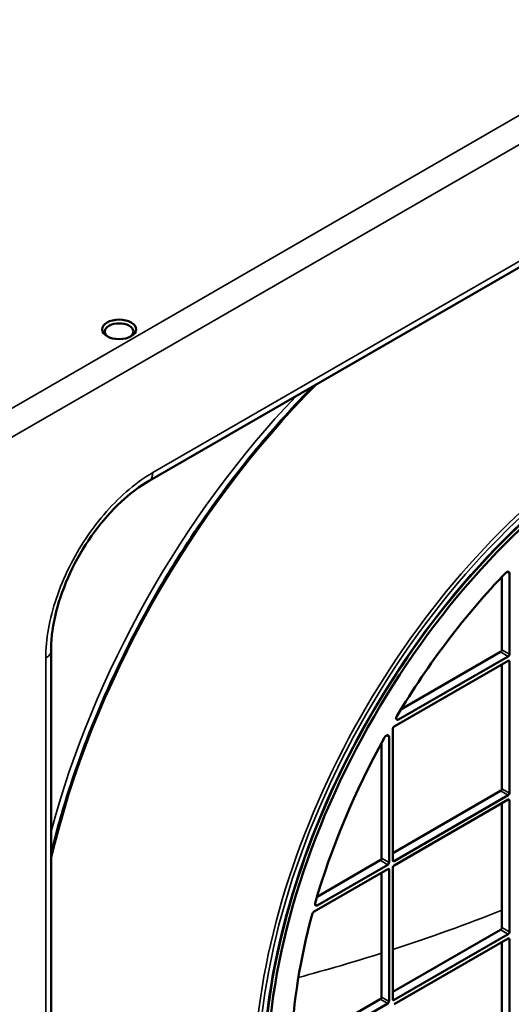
# Model space of a CAD drawing. Header units: millimetres. Extents: x 50 to 3176, y 50 to 2109.
# Tile 369 of 656: x 440 to 495, y 1729 to 1839. Entities that reach past the tile are written whole.
import ezdxf

# ---------------------------------------------------------------- set-up
doc = ezdxf.new("R2010")
doc.units = ezdxf.units.MM
doc.header["$LTSCALE"] = 10
doc.layers.add('Visible (ISO)', color=7, linetype='Continuous', lineweight=50)
doc.layers.add('Visible Narrow (ISO)', color=7, linetype='Continuous', lineweight=35)

msp = doc.modelspace()

# ---------------------------------------------------------------- linework, layer by layer
at = {"layer": 'Visible (ISO)'}
for p, q in [((454.833, 1787.3388), (541.7247, 1837.5058)), ((495.2424, 1776.9363), (495.2424, 1767.866)), ((494.3938, 1776.5342), (494.3938, 1768.3559)), ((443.8195, 1670.3784), (443.8195, 1768.2628)), ((494.2524, 1768.111), (483.0768, 1761.6587)), ((482.3023, 1759.7419), (495.101, 1767.1312)), ((495.101, 1767.6211), (482.7973, 1760.5176)), ((494.3938, 1766.7229), (494.3938, 1752.7608)), ((495.2424, 1767.0495), (495.2424, 1752.2709)), ((482.1609, 1744.7183), (482.1609, 1759.4969)), ((480.8881, 1757.8678), (480.8881, 1744.9633)), ((481.7366, 1758.5782), (481.7366, 1744.4734)), ((494.2524, 1752.5159), (482.1609, 1745.5348)), ((495.101, 1752.026), (482.3023, 1744.6367)), ((482.3023, 1744.1468), (495.101, 1751.5361)), ((495.2424, 1751.4544), (495.2424, 1736.6759)), ((494.3938, 1751.1278), (494.3938, 1737.1658)), ((480.7467, 1744.7183), (473.6641, 1740.6292)), ((473.3378, 1738.9711), (481.5952, 1743.7385)), ((481.5952, 1744.2284), (473.6878, 1739.6631)), ((481.7366, 1743.6569), (481.7366, 1728.8783)), ((482.1609, 1729.1233), (482.1609, 1743.9018)), ((480.8881, 1743.3303), (480.8881, 1729.3682)), ((494.2524, 1736.9208), (482.1609, 1729.9398)), ((495.101, 1736.4309), (482.3023, 1729.0416)), ((482.3023, 1728.5517), (495.101, 1735.941)), ((495.2424, 1735.8594), (495.2424, 1721.0808)), ((494.3938, 1735.5328), (494.3938, 1721.5707)), ((471.044, 1723.5214), (480.7467, 1729.1233)), ((481.5952, 1728.6334), (471.3773, 1722.7341))]:
    msp.add_line(p, q, dxfattribs=at)
msp.add_ellipse((451.4583, 1804.3308), major_axis=(-1.9, 0), ratio=0.57735027, dxfattribs=at)
for centre, major_axis, start_param, end_param in [((451.4583, 1804.0858), (1.6, 0), 5.58762521, 10.12033805), ((508.9602, 1744.1876), (-28.9, -50.0563), 2.36974861, 7.05502935), ((508.9602, 1744.1876), (-27, -46.7654), 4.3053573, 4.68800357), ((494.9595, 1776.773), (0.2, 0.3464), 5.49778714, 7.44694995), ((494.2524, 1768.2743), (-0.1, -0.1732), 0.78539816, 2.35619449), ((495.101, 1767.7844), (0.1, 0.1732), 3.92699082, 5.49778714), ((495.101, 1766.9679), (0.1, 0.1732), 5.49778714, 7.06858347), ((482.7973, 1760.8033), (-0.175, -0.3031), 4.68800357, 7.06858347), ((482.3023, 1759.5786), (-0.1, -0.1732), 3.92699082, 5.49778714), ((508.9602, 1744.1876), (-27, -46.7654), 4.73910934, 5.12081904), ((481.4538, 1758.4149), (0.2, 0.3464), 5.49778714, 7.880702), ((494.2524, 1752.6792), (-0.1, -0.1732), 0.78539816, 2.35619449), ((495.101, 1752.1893), (0.1, 0.1732), 3.92699082, 5.49778714), ((495.101, 1751.3728), (0.1, 0.1732), 5.49778714, 7.06858347), ((480.7467, 1744.8816), (-0.1, -0.1732), 0.78539816, 2.35619449), ((482.3023, 1744.8), (-0.1, -0.1732), 5.49778714, 7.06858347), ((481.5952, 1744.3917), (0.1, 0.1732), 3.92699082, 5.49778714), ((481.5952, 1743.5752), (0.1, 0.1732), 5.49778714, 7.06858347), ((482.3023, 1743.9835), (-0.1, -0.1732), 3.92699082, 5.49778714), ((473.688, 1739.949), (-0.175, -0.3031), 5.12470936, 7.06780002), ((508.9602, 1744.1876), (-27, -46.7654), 5.14672473, 5.45335854), ((473.3378, 1738.6853), (-0.175, -0.3031), 3.92699082, 5.14672473), ((494.2524, 1737.0841), (-0.1, -0.1732), 0.78539816, 2.35619449), ((495.101, 1736.5942), (0.1, 0.1732), 3.92699082, 5.49778714), ((495.101, 1735.7777), (0.1, 0.1732), 5.49778714, 7.06858347), ((480.7467, 1729.2866), (-0.1, -0.1732), 0.78539816, 2.35619449), ((482.3023, 1729.2049), (-0.1, -0.1732), 5.49778714, 7.06858347), ((481.5952, 1728.7967), (0.1, 0.1732), 3.92699082, 5.49778714)]:
    msp.add_ellipse(centre, major_axis=major_axis, ratio=0.57735027, start_param=start_param, end_param=end_param, dxfattribs=at)
for points, knots in [([(443.8195, 1745.4355), (444.3973, 1747.8311), (445.0779, 1750.2472), (448.0273, 1759.4156), (450.9659, 1766.1986), (458.0818, 1779.152), (462.2575, 1785.3202), (468.9117, 1793.3763), (471.0645, 1795.7572), (473.2775, 1797.9878)], [5.025349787, 5.025349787, 5.025349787, 5.025349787, 5.140373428, 5.140373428, 5.460974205, 5.460974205, 5.781509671, 5.781509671, 5.92627418, 5.92627418, 5.92627418, 5.92627418]), ([(536.5072, 1795.1716), (533.3034, 1796.7568), (529.6122, 1797.4611), (521.646, 1797.0252), (517.3786, 1795.8993), (508.6973, 1791.9386), (504.2862, 1789.1119), (495.7558, 1782.0391), (491.6379, 1777.7944), (484.113, 1768.3137), (480.7077, 1763.0791), (474.957, 1752.1512), (472.6127, 1746.4597), (469.2231, 1735.2), (468.1782, 1729.6337), (467.4899, 1719.1932), (467.8462, 1714.3208), (469.9153, 1705.7589), (471.6285, 1702.0729), (475.2838, 1697.4453), (476.8439, 1695.9961), (478.5803, 1694.8392)], [5.53485353, 5.53485353, 5.53485353, 5.53485353, 5.85815759, 5.85815759, 6.17868676, 6.17868676, 6.49786521, 6.49786521, 6.81704753, 6.81704753, 7.13637264, 7.13637264, 7.45573461, 7.45573461, 7.7750076, 7.7750076, 8.09413535, 8.09413535, 8.41359751, 8.41359751, 8.60231341, 8.60231341, 8.60231341, 8.60231341]), ([(454.833, 1787.3388), (453.7889, 1786.7359), (452.7045, 1785.9247), (450.6334, 1783.9955), (449.6212, 1782.8529), (447.7814, 1780.3538), (446.9352, 1778.9621), (445.5291, 1776.115), (444.9537, 1774.6233), (444.149, 1771.7493), (443.9084, 1770.33), (443.8265, 1768.7767), (443.8195, 1768.517), (443.8195, 1768.2628)], [0, 0, 0, 0, 0.46508639, 0.46508639, 0.93229073, 0.93229073, 1.40920521, 1.40920521, 1.88950421, 1.88950421, 2.36753613, 2.36753613, 2.46556322, 2.46556322, 2.46556322, 2.46556322])]:
    msp.add_open_spline(points, degree=3, knots=knots, dxfattribs=at)
at = {"layer": 'Visible Narrow (ISO)'}
for p, q in [((306.0065, 1718.4761), (553.4938, 1861.363)), ((554.908, 1858.9136), (307.4207, 1716.0267)), ((455.2472, 1788.2543), (542.1389, 1838.4213)), ((495.2424, 1776.9363), (494.9595, 1777.0996)), ((495.101, 1767.6211), (494.2524, 1768.111)), ((494.3938, 1768.3559), (495.2424, 1767.866)), ((443.2337, 1669.562), (443.2337, 1767.4464)), ((495.2424, 1767.0495), (495.101, 1767.1312)), ((482.5498, 1760.6604), (482.7973, 1760.5176)), ((481.7366, 1758.5782), (481.4538, 1758.7415)), ((495.101, 1752.026), (494.2524, 1752.5159)), ((494.3938, 1752.7608), (495.2424, 1752.2709)), ((495.2424, 1751.4544), (495.101, 1751.5361)), ((481.5952, 1744.2284), (480.7467, 1744.7183)), ((480.8881, 1744.9633), (481.7366, 1744.4734)), ((482.1609, 1744.7183), (482.3023, 1744.6367)), ((481.7366, 1743.6569), (481.5952, 1743.7385)), ((473.6878, 1739.6631), (473.4405, 1739.8056)), ((495.101, 1736.4309), (494.2524, 1736.9208)), ((494.3938, 1737.1658), (495.2424, 1736.6759)), ((495.2424, 1735.8594), (495.101, 1735.941)), ((481.5952, 1728.6334), (480.7467, 1729.1233)), ((480.8881, 1729.3682), (481.7366, 1728.8783)), ((482.1609, 1729.1233), (482.3023, 1729.0416))]:
    msp.add_line(p, q, dxfattribs=at)
msp.add_ellipse((508.8188, 1744.2693), major_axis=(-29.5357, -51.1574), ratio=0.57735027, dxfattribs=at)
for centre, major_axis, ratio, start_param, end_param in [((508.8188, 1744.2693), (29.1332, 50.4601), 0.57735027, 5.50252933, 10.20543394), ((490.5592, 1754.8115), (34.6558, 60.0255), 0.57735027, 1.13579334, 2.05058833), ((489.8885, 1755.1987), (-34.6618, -60.0361), 0.57735027, 4.31572359, 5.14907982), ((508.6777, 1744.3508), (-29.7356, -51.5036), 0.57735027, 3.93228066, 6.84227924), ((453.833, 1789.0709), (1, -1.7321), 0.57735027, 0.00003311, 0.78537898), ((441.8195, 1768.2629), (2, 0), 0.57735027, 5.49780629, 6.28315958), ((386.764, 1814.8223), (170.6651, -9.3787), 0.53835913, 5.33481526, 5.42399972), ((386.764, 1814.8223), (170.6651, -9.3787), 0.53835913, 5.26178153, 5.32585376)]:
    msp.add_ellipse(centre, major_axis=major_axis, ratio=ratio, start_param=start_param, end_param=end_param, dxfattribs=at)
msp.add_open_spline([(443.2337, 1767.4464), (443.2338, 1768.4985), (443.4344, 1770.6605), (444.3292, 1774.1461), (445.7736, 1777.6342), (447.6962, 1780.9638), (449.9948, 1783.958), (452.5653, 1786.4745), (454.3366, 1787.7285), (455.2472, 1788.2543)], degree=3, knots=[0.000006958, 0.000006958, 0.000006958, 0.000006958, 0.142857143, 0.285714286, 0.428571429, 0.571428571, 0.714285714, 0.857142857, 0.999993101, 0.999993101, 0.999993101, 0.999993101], dxfattribs=at)

doc.saveas('drawing.dxf')
